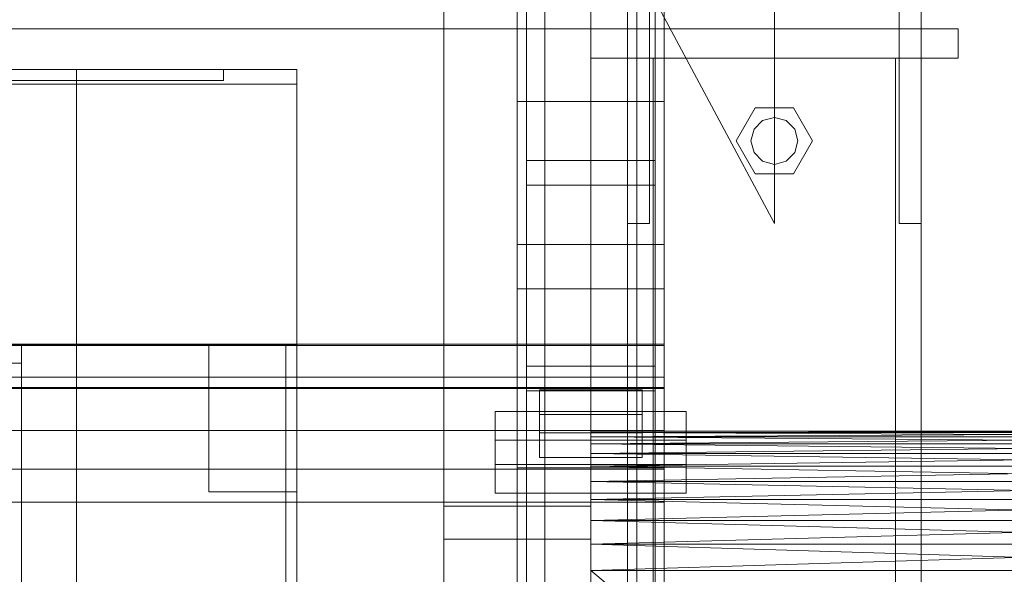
# Model space of a CAD drawing. Header units: millimetres. Extents: x -1970 to 61924, y -58230 to 6847.
# Tile 334 of 656: x 1324 to 1593, y -33138 to -32986. Entities that reach past the tile are written whole.
import ezdxf

# ---------------------------------------------------------------- set-up
doc = ezdxf.new("R2010")
doc.units = ezdxf.units.MM
doc.layers.add('frontal_C03', color=7, linetype='Continuous', lineweight=0)
doc.layers.add('frontal_secador', color=7, linetype='Continuous', lineweight=0)

msp = doc.modelspace()

# ---------------------------------------------------------------- linework, layer by layer
at = {"layer": 'frontal_C03'}
for p, q in [((1500, -32314.944), (1500, -34875.113)), ((1500, -34879.011), (1500, -32318.841)), ((1460, -33008.685), (1460, -32739.193)), ((1500, -32739.193), (1500, -33008.685)), ((1467.5, -33340.464), (1467.5, -32745.504)), ((1492.5, -32745.504), (1492.5, -33340.464)), ((1462.5, -33080.782), (1462.5, -32755.314)), ((1497.5, -32755.314), (1497.5, -33080.782)), ((1462.5, -33087.519), (1462.5, -32762.051)), ((1497.5, -33087.519), (1497.5, -32762.051)), ((1467.5, -33366.821), (1467.5, -32771.861)), ((1492.5, -33366.821), (1492.5, -32771.861)), ((1460, -33047.663), (1460, -32778.171)), ((1500, -33047.663), (1500, -32778.171)), ((1460, -33059.789), (1460, -32835.213)), ((1500, -32835.213), (1500, -33059.789)), ((1440, -33196.342), (1440, -32849.435)), ((1480, -32849.435), (1480, -33196.342)), ((1440, -32858.418), (1440, -33205.325)), ((1480, -33205.325), (1480, -32858.418)), ((1460, -33108.512), (1460, -32883.936)), ((1500, -33108.512), (1500, -32883.936)), ((1530, -33041.942), (1475, -32938.942)), ((1490, -33041.942), (1490, -32938.942)), ((1496, -33041.942), (1496, -32938.942)), ((1530, -32938.942), (1530, -33041.942)), ((1564, -33041.942), (1564, -32938.942)), ((1570, -33041.942), (1570, -32938.942)), ((1530, -32983.942), (1530, -32988.942)), ((1530, -32988.942), (-1530, -32988.942)), ((1480, -32988.942), (1580, -32988.942)), ((1480, -32996.942), (1480, -32988.942)), ((1580, -32996.942), (1580, -32988.942)), ((1480, -32996.942), (1580, -32996.942)), ((1490, -32996.942), (1497, -32996.942)), ((1490, -35975), (1490, -32996.942)), ((1497, -35975), (1497, -32996.942)), ((1497, -32996.942), (1563, -32996.942)), ((1563, -32996.942), (1570, -32996.942)), ((1563, -35975), (1563, -32996.942)), ((1570, -35975), (1570, -32996.942)), ((1500, -33008.685), (1460, -33008.685)), ((1460, -33008.685), (1460, -33047.663)), ((1460, -33278.176), (1460, -33008.685)), ((1500, -33047.663), (1500, -33008.685)), ((1500, -33008.685), (1500, -33278.176)), ((1519.6, -33019.442), (1524.8, -33010.436)), ((1524.8, -33010.436), (1535.2, -33010.436)), ((1535.2, -33010.436), (1540.4, -33019.442)), ((1524.457, -33016.242), (1526.8, -33013.9)), ((1526.8, -33013.9), (1530, -33013.042)), ((1530, -33013.042), (1533.2, -33013.9)), ((1533.2, -33013.9), (1535.543, -33016.242)), ((1523.6, -33019.442), (1524.457, -33016.242)), ((1535.543, -33016.242), (1536.4, -33019.442)), ((1524.8, -33028.449), (1519.6, -33019.442)), ((1524.457, -33022.642), (1523.6, -33019.442)), ((1540.4, -33019.442), (1535.2, -33028.449)), ((1536.4, -33019.442), (1535.543, -33022.642)), ((1462.5, -33031.542), (1462.5, -33024.805)), ((1462.5, -33024.805), (1497.5, -33024.805)), ((1462.5, -33350.274), (1462.5, -33024.805)), ((1497.5, -33024.805), (1497.5, -33031.542)), ((1497.5, -33024.805), (1497.5, -33350.274)), ((1526.8, -33024.985), (1524.457, -33022.642)), ((1530, -33025.842), (1526.8, -33024.985)), ((1533.2, -33024.985), (1530, -33025.842)), ((1535.543, -33022.642), (1533.2, -33024.985)), ((1535.2, -33028.449), (1524.8, -33028.449)), ((1497.5, -33031.542), (1462.5, -33031.542)), ((1462.5, -33357.011), (1462.5, -33031.542)), ((1497.5, -33357.011), (1497.5, -33031.542)), ((1496, -33041.942), (1490, -33041.942)), ((1570, -33041.942), (1564, -33041.942)), ((1460, -33047.663), (1500, -33047.663)), ((1460, -33317.154), (1460, -33047.663)), ((1500, -33317.154), (1500, -33047.663)), ((1500, -33059.789), (1460, -33059.789)), ((1460, -33059.789), (1460, -33108.512)), ((1460, -33329.281), (1460, -33059.789)), ((1500, -33108.512), (1500, -33059.789)), ((1500, -33059.789), (1500, -33329.281)), ((-1500, -33074.787), (1500, -33074.787)), ((-1500, -33075.187), (1500, -33075.187)), ((1500, -33074.787), (1500, -33083.77)), ((1500, -33074.787), (1500, -33108.893)), ((1500, -33075.187), (1500, -33086.595)), ((1500, -33075.187), (1500, -33086.88)), ((1497.5, -33080.782), (1462.5, -33080.782)), ((1462.5, -33080.782), (1462.5, -33087.519)), ((1497.5, -33087.519), (1497.5, -33080.782)), ((1500, -33083.77), (-1500, -33083.77)), ((1500, -33117.876), (1500, -33083.77)), ((1500, -33086.595), (-1500, -33086.595)), ((1500, -33098.289), (1500, -33086.595)), ((1500, -33086.88), (-1500, -33086.88)), ((1462.5, -33087.519), (1497.5, -33087.519)), ((1466, -33094.004), (1466, -33087.267)), ((1466, -33087.267), (1494, -33087.267)), ((1466, -33098.96), (1466, -33087.267)), ((1494, -33087.267), (1494, -33094.004)), ((1494, -33087.267), (1494, -33098.96)), ((1500, -33098.289), (1500, -33086.88)), ((1454, -33107.567), (1454, -33093.194)), ((1454, -33093.194), (1506, -33093.194)), ((1454, -33100.989), (1454, -33093.194)), ((1494, -33094.004), (1466, -33094.004)), ((1466, -33094.004), (1466, -33105.698)), ((1494, -33105.698), (1494, -33094.004)), ((1506, -33093.194), (1506, -33107.567)), ((1506, -33093.194), (1506, -33100.989)), ((-1500, -33098.289), (1500, -33098.289)), ((1494, -33098.96), (1466, -33098.96)), ((1466, -33098.96), (1466, -33105.698)), ((1494, -33105.698), (1494, -33098.96)), ((1506, -33100.989), (1454, -33100.989)), ((1454, -33100.989), (1454, -33115.362)), ((1506, -33115.362), (1506, -33100.989)), ((1506, -33107.567), (1454, -33107.567)), ((1454, -33107.567), (1454, -33115.362)), ((1466, -33105.698), (1494, -33105.698)), ((1506, -33115.362), (1506, -33107.567)), ((1500, -33108.893), (-1500, -33108.893)), ((1460, -33108.512), (1500, -33108.512)), ((1460, -33378.004), (1460, -33108.512)), ((1500, -33378.004), (1500, -33108.512)), ((1500, -33117.876), (1500, -33108.893)), ((1454, -33115.362), (1506, -33115.362)), ((-1500, -33117.876), (1500, -33117.876)), ((1440, -33127.91), (1440, -33118.927)), ((1440, -33118.927), (1480, -33118.927)), ((1440, -33465.833), (1440, -33118.927)), ((1480, -33118.927), (1480, -33127.91)), ((1480, -33118.927), (1480, -33465.833)), ((1480, -33127.91), (1440, -33127.91)), ((1440, -33127.91), (1440, -33474.816)), ((1480, -33474.816), (1480, -33127.91))]:
    msp.add_line(p, q, dxfattribs=at)
at = {"layer": 'frontal_secador'}
for p, q in [((-1400, -33000), (1400, -33000)), ((-1380, -33000), (1380, -33000)), ((1250, -33000), (1400, -33000)), ((1294, -33000), (1400, -33000)), ((1340, -33000), (1400, -33000)), ((1340, -36000), (1340, -33000)), ((1380, -33003), (1380, -33000)), ((1400, -33075), (1400, -33000)), ((1400, -33250), (1400, -33000)), ((1400, -36000), (1400, -33000)), ((1400, -33004), (1400, -33000)), ((-1380, -33003), (1380, -33003)), ((1294, -33004), (1400, -33004)), ((-1400, -33075), (1400, -33075)), ((1265, -33075), (1325, -33075)), ((1320, -33075), (1325, -33075)), ((1325, -33075), (1400, -33075)), ((1325, -36000), (1325, -33075)), ((1325, -34600), (1325, -33075)), ((1325, -35980), (1325, -33075)), ((1325, -33080), (1325, -33075)), ((1325, -33350), (1325, -33075)), ((1376, -33075), (1400, -33075)), ((1376, -33115), (1376, -33075)), ((1397, -33075), (1400, -33075)), ((1397, -35940), (1397, -33075)), ((1400, -36000), (1400, -33075)), ((1400, -34600), (1400, -33075)), ((1400, -35940), (1400, -33075)), ((1400, -33115), (1400, -33075)), ((1400, -34650), (1400, -33075)), ((1265, -33080), (1325, -33080)), ((1320, -33080), (1325, -33080)), ((1325, -33170), (1325, -33080)), ((1480, -33098.5), (1480, -33100.02)), ((1480, -33098.88), (1480, -33098.5)), ((1480, -33098.5), (1480, -33104.58)), ((1480, -33101.92), (1480, -33098.5)), ((1480, -33098.5), (1480, -33122.82)), ((1480, -33117.12), (1480, -33098.5)), ((1480, -33098.5), (1480, -33359)), ((1480, -33354.82), (1480, -33098.5)), ((1715, -33098.88), (1480, -33098.5)), ((1715, -33098.5), (1480, -33098.5)), ((1715, -33098.5), (1480, -33098.88)), ((1480, -33100.02), (1480, -33098.88)), ((1480, -33101.92), (1480, -33098.88)), ((1715, -33100.02), (1480, -33098.88)), ((1715, -33098.88), (1480, -33098.88)), ((1715, -33098.88), (1480, -33100.02)), ((1480, -33100.02), (1480, -33104.58)), ((1480, -33101.92), (1480, -33100.02)), ((1715, -33101.92), (1480, -33100.02)), ((1715, -33100.02), (1480, -33100.02)), ((1715, -33100.02), (1480, -33101.92)), ((1480, -33104.58), (1480, -33101.92)), ((1480, -33108), (1480, -33101.92)), ((1480, -33117.12), (1480, -33101.92)), ((1715, -33104.58), (1480, -33101.92)), ((1715, -33101.92), (1480, -33101.92)), ((1715, -33101.92), (1480, -33104.58)), ((1480, -33104.58), (1480, -33112.18)), ((1480, -33108), (1480, -33104.58)), ((1480, -33104.58), (1480, -33122.82)), ((1715, -33108), (1480, -33104.58)), ((1715, -33104.58), (1480, -33104.58)), ((1715, -33104.58), (1480, -33108)), ((1480, -33112.18), (1480, -33108)), ((1480, -33117.12), (1480, -33108)), ((1715, -33112.18), (1480, -33108)), ((1715, -33108), (1480, -33108)), ((1715, -33108), (1480, -33112.18)), ((1480, -33112.18), (1480, -33122.82)), ((1480, -33117.12), (1480, -33112.18)), ((1715, -33117.12), (1480, -33112.18)), ((1715, -33112.18), (1480, -33112.18)), ((1715, -33112.18), (1480, -33117.12)), ((1376, -33115), (1400, -33115)), ((1480, -33122.82), (1480, -33117.12)), ((1480, -33129.28), (1480, -33117.12)), ((1480, -33330.5), (1480, -33117.12)), ((1480, -33354.82), (1480, -33117.12)), ((1715, -33122.82), (1480, -33117.12)), ((1715, -33117.12), (1480, -33117.12)), ((1715, -33117.12), (1480, -33122.82)), ((1480, -33122.82), (1480, -33136.5)), ((1480, -33129.28), (1480, -33122.82)), ((1480, -33122.82), (1480, -33337.72)), ((1480, -33122.82), (1480, -33359)), ((1715, -33129.28), (1480, -33122.82)), ((1715, -33122.82), (1480, -33122.82)), ((1715, -33122.82), (1480, -33129.28)), ((1480, -33136.5), (1480, -33129.28)), ((1480, -33330.5), (1480, -33129.28)), ((1715, -33136.5), (1480, -33129.28)), ((1715, -33129.28), (1480, -33129.28)), ((1715, -33129.28), (1480, -33136.5)), ((1480, -33136.5), (1480, -33337.72)), ((1480, -33330.5), (1480, -33136.5)), ((1715, -33330.5), (1480, -33136.5)), ((1715, -33136.5), (1480, -33136.5))]:
    msp.add_line(p, q, dxfattribs=at)

doc.saveas('drawing.dxf')
